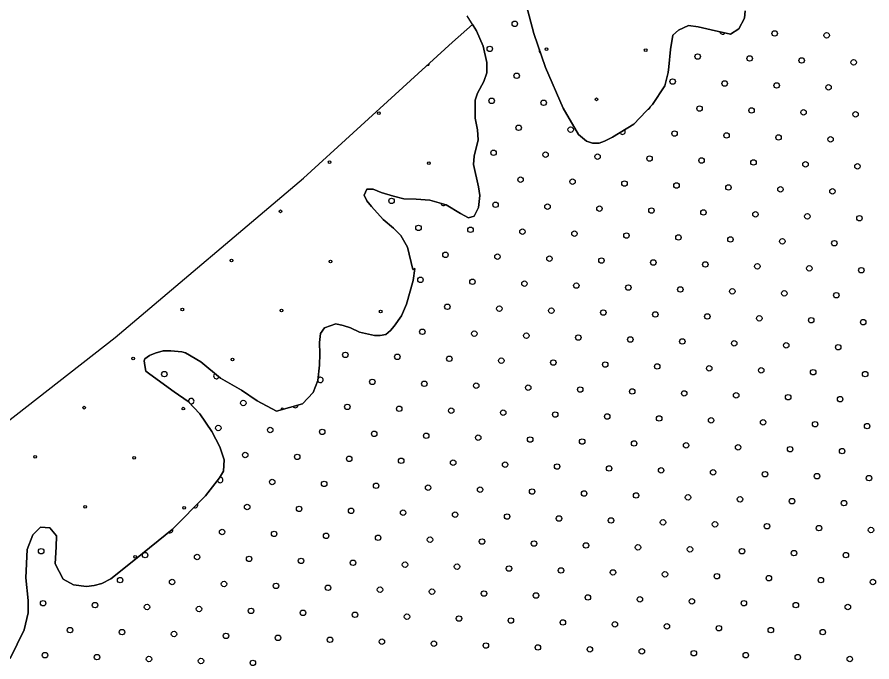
# Model space of a CAD drawing. Extents: x 1788175 to 1969470, y 584502 to 738744.
# Drawn here: x 1795250 to 1798565, y 699515 to 702016 of the extents above; entities that cross this region are included whole.
import ezdxf

# ---------------------------------------------------------------- set-up
doc = ezdxf.new("R2010")
doc.units = 0
for name, color, linetype in [('DESIGN - EROSION CONTROL - Devices', 7, 'Continuous'), ('DESIGN - SCRATCH - User 1', 7, 'Continuous'), ('DESIGN - TRAFFIC CONTROL PERMANENT - Pavement Marking Text', 7, 'Continuous'), ('DESIGN - TRANSPORTATION - Edge of Traveled Way', 7, 'Continuous')]:
    doc.layers.add(name, color=color, linetype=linetype)

msp = doc.modelspace()

# ---------------------------------------------------------------- linework, layer by layer
at = {"layer": 'DESIGN - EROSION CONTROL - Devices'}
for centre in [(1797303.5, 701891.6), (1797688.1, 701887.8), (1797497.7, 701697.4), (1796652.7, 701643.7), (1796462.3, 701453.3), (1796846.9, 701449.5), (1796271.9, 701262.8), (1796081.5, 701072.4), (1796466, 701068.7), (1795891.1, 700882), (1796275.6, 700878.3), (1796660.2, 700874.6), (1795700.7, 700691.6), (1796085.2, 700687.9), (1795510.3, 700501.2), (1795894.8, 700497.5), (1795319.9, 700310.8), (1795704.4, 700307.1), (1795514, 700116.6), (1795898.6, 700112.9), (1795708.1, 699922.5)]:
    msp.add_circle(centre, 5.28, dxfattribs=at)
for centre, start, end in [((1796843.1, 701834.1), 241.362, 23.432), ((1796279.4, 700493.7), 19.0662, 192.4368)]:
    msp.add_arc(centre, 5.28, start, end, dxfattribs=at)
at = {"layer": 'DESIGN - SCRATCH - User 1'}
for points in [[(1798073.7, 702040.7), (1798071.7, 702012.7), (1798049.7, 701970.6), (1798017.7, 701950.5), (1797941.8, 701966.4), (1797891.8, 701978.4), (1797853.8, 701984.3), (1797815.8, 701966.2), (1797793.8, 701946.2), (1797783.9, 701890.1), (1797777.9, 701824), (1797775.9, 701801.9), (1797761.9, 701749.8), (1797713.9, 701677.7), (1797642, 701601.4), (1797560, 701551.2), (1797528, 701535.2), (1797508, 701527.1), (1797482.1, 701527.1), (1797458.1, 701535.1), (1797428.1, 701561), (1797368.1, 701663.1), (1797300.1, 701821.2), (1797254.1, 701953.3), (1797224.1, 702065.5)], [(1797224.1, 702065.5), (1797254.1, 701953.3), (1797300.1, 701821.2), (1797368.1, 701663.1), (1797428.1, 701561), (1797458.1, 701535.1), (1797482.1, 701527.1), (1797508, 701527.1), (1797528, 701535.2), (1797560, 701551.2), (1797642, 701601.4), (1797713.9, 701677.7), (1797761.9, 701749.8), (1797775.9, 701801.9), (1797777.9, 701824), (1797783.9, 701890.1), (1797793.8, 701946.2), (1797815.8, 701966.2), (1797853.8, 701984.3), (1797891.8, 701978.4), (1797941.8, 701966.4), (1798017.7, 701950.5), (1798049.7, 701970.6), (1798071.7, 702012.7), (1798073.7, 702040.7)], [(1796710.5, 701197.4), (1796670.5, 701231.4), (1796624.5, 701281.4), (1796606.6, 701303.4), (1796596.6, 701325.4), (1796606.6, 701349.5), (1796630.5, 701349.5), (1796662.5, 701335.5), (1796710.5, 701321.6), (1796750.5, 701311.6), (1796798.4, 701309.7), (1796850.4, 701305.8), (1796914.4, 701287.9), (1796970.4, 701253.9), (1797000.3, 701237.9), (1797022.3, 701244), (1797040.3, 701278), (1797044.3, 701324.1), (1797040.3, 701358.2), (1797020.3, 701444.3), (1797022.3, 701476.3), (1797038.3, 701540.4), (1797036.3, 701578.5), (1797026.3, 701624.5), (1797026.3, 701694.6), (1797036.3, 701720.7), (1797060.3, 701766.8), (1797072.3, 701800.8), (1797072.2, 701840.9), (1797058.2, 701903), (1797032.3, 701963), (1796996.3, 702021.1)], [(1795109.2, 700367.5), (1795629.9, 700773.9), (1796360.5, 701391.1), (1796938.3, 701918.6), (1797016.7, 701988.1)], [(1797016.7, 701988.1), (1797032.3, 701963), (1797058.2, 701903), (1797072.2, 701840.9), (1797072.3, 701800.8), (1797060.3, 701766.8), (1797036.3, 701720.7), (1797026.3, 701694.6), (1797026.3, 701624.5), (1797036.3, 701578.5), (1797038.3, 701540.4), (1797022.3, 701476.3), (1797020.3, 701444.3), (1797040.3, 701358.2), (1797044.3, 701324.1), (1797040.3, 701278), (1797022.3, 701244), (1797000.3, 701237.9), (1796970.4, 701253.9), (1796914.4, 701287.9), (1796850.4, 701305.8), (1796798.4, 701309.7), (1796750.5, 701311.6), (1796710.5, 701321.6), (1796662.5, 701335.5), (1796630.5, 701349.5), (1796606.6, 701349.5), (1796596.6, 701325.4), (1796606.6, 701303.4), (1796624.5, 701281.4), (1796670.5, 701231.4), (1796710.5, 701197.4)], [(1796710.5, 701197.4), (1796738.5, 701169.4), (1796764.5, 701123.4), (1796784.5, 701037.3), (1796792.5, 701041.3), (1796786.5, 700995.2), (1796760.5, 700903.1), (1796740.5, 700857), (1796712.5, 700816.9), (1796698.6, 700800.8), (1796680.6, 700784.8), (1796658.6, 700780.7), (1796636.6, 700780.7), (1796578.6, 700794.6), (1796542.6, 700810.6), (1796514.7, 700820.6), (1796486.7, 700826.5), (1796442.7, 700810.5), (1796426.7, 700788.4), (1796422.7, 700754.3), (1796424.7, 700710.3), (1796422.7, 700666.2), (1796416.7, 700606.1), (1796398.7, 700560), (1796356.8, 700515.9), (1796256.8, 700487.7), (1796180.9, 700527.6), (1796120.9, 700569.6), (1796038.9, 700615.5), (1795963, 700679.5), (1795903, 700713.5), (1795889, 700717.5), (1795847, 700721.4), (1795817, 700721.4), (1795785.1, 700713.3), (1795763.1, 700703.3), (1795745.1, 700691.2), (1795743.1, 700683.2), (1795745.1, 700665.2), (1795749.1, 700643.1), (1795765.1, 700631.1), (1795859, 700563.2), (1795913, 700525.2), (1795959, 700477.2), (1796005, 700409.2), (1796037, 700349.2), (1796053, 700299.1), (1796051, 700255), (1796035, 700229), (1795981, 700158.8), (1795851.1, 700028.4), (1795709.2, 699914), (1795613.2, 699837.8), (1795579.3, 699819.7), (1795549.3, 699811.6), (1795519.3, 699807.6), (1795469.3, 699813.5), (1795429.3, 699835.5), (1795397.4, 699895.5), (1795401.3, 699961.6), (1795403.3, 700003.7), (1795377.4, 700035.7), (1795341.4, 700037.6), (1795311.4, 700007.5), (1795289.4, 699951.4), (1795283.4, 699841.3), (1795293.4, 699753.1), (1795293.4, 699705.1), (1795277.4, 699639), (1795223.5, 699528.7)], [(1795223.5, 699528.7), (1795277.4, 699639), (1795293.4, 699705.1), (1795293.4, 699753.1), (1795283.4, 699841.3), (1795289.4, 699951.4), (1795311.4, 700007.5), (1795341.4, 700037.6), (1795377.4, 700035.7), (1795403.3, 700003.7), (1795401.3, 699961.6), (1795397.4, 699895.5), (1795429.3, 699835.5), (1795469.3, 699813.5), (1795519.3, 699807.6), (1795549.3, 699811.6), (1795579.3, 699819.7), (1795613.2, 699837.8), (1795709.2, 699914), (1795851.1, 700028.4), (1795981, 700158.8), (1796035, 700229), (1796051, 700255), (1796053, 700299.1), (1796037, 700349.2), (1796005, 700409.2), (1795959, 700477.2), (1795913, 700525.2), (1795859, 700563.2), (1795765.1, 700631.1), (1795749.1, 700643.1), (1795745.1, 700665.2), (1795743.1, 700683.2), (1795745.1, 700691.2), (1795763.1, 700703.3), (1795785.1, 700713.3), (1795817, 700721.4), (1795847, 700721.4), (1795889, 700717.5), (1795903, 700713.5), (1795963, 700679.5), (1796038.9, 700615.5), (1796120.9, 700569.6), (1796180.9, 700527.6), (1796256.8, 700487.7), (1796356.8, 700515.9), (1796398.7, 700560), (1796416.7, 700606.1), (1796422.7, 700666.2), (1796424.7, 700710.3), (1796422.7, 700754.3), (1796426.7, 700788.4), (1796442.7, 700810.5), (1796486.7, 700826.5), (1796514.7, 700820.6), (1796542.6, 700810.6), (1796578.6, 700794.6), (1796636.6, 700780.7), (1796658.6, 700780.7), (1796680.6, 700784.8), (1796698.6, 700800.8), (1796712.5, 700816.9), (1796740.5, 700857), (1796760.5, 700903.1), (1796786.5, 700995.2), (1796792.5, 701041.3), (1796784.5, 701037.3), (1796764.5, 701123.4), (1796738.5, 701169.4), (1796710.5, 701197.4)]]:
    msp.add_lwpolyline(points, dxfattribs=at)
at = {"layer": 'DESIGN - TRAFFIC CONTROL PERMANENT - Pavement Marking Text'}
for centre in [(1797180.4, 701990.3), (1798188.4, 701953), (1798390, 701945.5), (1797083.3, 701893.2), (1797889.7, 701863.4), (1798091.3, 701855.9), (1798292.9, 701848.4), (1798494.6, 701841), (1797187.8, 701788.7), (1797792.7, 701766.3), (1797994.3, 701758.8), (1798195.9, 701751.3), (1798397.5, 701743.9), (1797090.8, 701691.6), (1797292.4, 701684.1), (1797897.2, 701661.7), (1798098.8, 701654.3), (1798300.4, 701646.8), (1798502, 701639.3), (1797195.3, 701587.1), (1797396.9, 701579.6), (1797800.1, 701564.7), (1798001.7, 701557.2), (1798203.3, 701549.7), (1798405, 701542.3), (1797098.2, 701490), (1797299.8, 701482.5), (1797501.4, 701475.1), (1797703, 701467.6), (1797904.7, 701460.1), (1798106.3, 701452.7), (1798307.9, 701445.2), (1798509.5, 701437.7), (1797202.8, 701385.5), (1797404.4, 701378), (1797606, 701370.5), (1797807.6, 701363.1), (1798009.2, 701355.6), (1798210.8, 701348.1), (1798412.4, 701340.7), (1796702.5, 701303.3), (1797105.7, 701288.4), (1797307.3, 701280.9), (1797508.9, 701273.5), (1797710.5, 701266), (1797912.1, 701258.5), (1798113.7, 701251.1), (1798315.3, 701243.6), (1798517, 701236.1), (1796807, 701198.8), (1797008.6, 701191.3), (1797210.2, 701183.9), (1797411.8, 701176.4), (1797613.4, 701168.9), (1797815.1, 701161.5), (1798016.7, 701154), (1798218.3, 701146.5), (1798419.9, 701139.1), (1796911.5, 701094.2), (1797113.2, 701086.8), (1797314.8, 701079.3), (1797516.4, 701071.8), (1797718, 701064.4), (1797919.6, 701056.9), (1798121.2, 701049.4), (1798322.8, 701042), (1798524.4, 701034.5), (1796814.5, 700997.2), (1797016.1, 700989.7), (1797217.7, 700982.2), (1797419.3, 700974.8), (1797620.9, 700967.3), (1797822.5, 700959.8), (1798024.1, 700952.4), (1798225.7, 700944.9), (1798427.4, 700937.4), (1796919, 700892.6), (1797120.6, 700885.2), (1797322.2, 700877.7), (1797523.8, 700870.2), (1797725.4, 700862.8), (1797927.1, 700855.3), (1798128.7, 700847.8), (1798330.3, 700840.4), (1798531.9, 700832.9), (1796821.9, 700795.6), (1797023.5, 700788.1), (1797225.2, 700780.6), (1797426.8, 700773.2), (1797628.4, 700765.7), (1797830, 700758.2), (1798031.6, 700750.8), (1798233.2, 700743.3), (1798434.8, 700735.8), (1796523.3, 700706), (1796724.9, 700698.5), (1796926.5, 700691), (1797128.1, 700683.6), (1797329.7, 700676.1), (1797531.3, 700668.6), (1797732.9, 700661.2), (1795821.4, 700631.3), (1797934.5, 700653.7), (1798136.1, 700646.2), (1798337.7, 700638.8), (1798539.4, 700631.3), (1796627.8, 700601.4), (1796829.4, 700594), (1797031, 700586.5), (1797232.6, 700579), (1797434.2, 700571.6), (1797635.8, 700564.1), (1797837.5, 700556.6), (1798039.1, 700549.2), (1798240.7, 700541.7), (1798442.3, 700534.2), (1796127.5, 700519.3), (1796530.7, 700504.4), (1796732.3, 700496.9), (1796933.9, 700489.4), (1797135.6, 700482), (1797337.2, 700474.5), (1797538.8, 700467), (1797740.4, 700459.6), (1797942, 700452.1), (1798143.6, 700444.6), (1798345.2, 700437.1), (1798546.8, 700429.7), (1796030.4, 700422.2), (1796232, 700414.7), (1796433.7, 700407.3), (1796635.3, 700399.8), (1796836.9, 700392.3), (1797038.5, 700384.9), (1797240.1, 700377.4), (1797441.7, 700369.9), (1797643.3, 700362.5), (1797844.9, 700355), (1798046.5, 700347.5), (1798248.1, 700340.1), (1798449.8, 700332.6), (1796135, 700317.7), (1796336.6, 700310.2), (1796538.2, 700302.7), (1796739.8, 700295.3), (1796941.4, 700287.8), (1797143, 700280.3), (1797344.6, 700272.9), (1797546.2, 700265.4), (1797747.9, 700257.9), (1797949.5, 700250.5), (1798151.1, 700243), (1798352.7, 700235.5), (1796239.5, 700213.1), (1796441.1, 700205.7), (1796642.7, 700198.2), (1798554.3, 700228.1), (1796844.3, 700190.7), (1797045.9, 700183.3), (1797247.6, 700175.8), (1797449.2, 700168.3), (1797650.8, 700160.9), (1797852.4, 700153.4), (1798054, 700145.9), (1798255.6, 700138.5), (1798457.2, 700131), (1796142.4, 700116.1), (1796344, 700108.6), (1796545.7, 700101.1), (1796747.3, 700093.7), (1796948.9, 700086.2), (1797150.5, 700078.7), (1797352.1, 700071.3), (1797553.7, 700063.8), (1797755.3, 700056.3), (1797956.9, 700048.9), (1798158.5, 700041.4), (1798360.1, 700033.9), (1796045.4, 700019), (1796247, 700011.5), (1796448.6, 700004.1), (1796650.2, 699996.6), (1798561.8, 700026.5), (1796851.8, 699989.1), (1797053.4, 699981.7), (1797255, 699974.2), (1797456.6, 699966.7), (1795343.5, 699944.3), (1797658.2, 699959.3), (1797859.9, 699951.8), (1798061.5, 699944.3), (1798263.1, 699936.9), (1795746.7, 699929.4), (1795948.3, 699921.9), (1796149.9, 699914.5), (1796351.5, 699907), (1796553.1, 699899.5), (1798464.7, 699929.4), (1796754.7, 699892.1), (1796956.3, 699884.6), (1797158, 699877.1), (1797359.6, 699869.7), (1795649.6, 699832.3), (1797561.2, 699862.2), (1797762.8, 699854.7), (1797964.4, 699847.3), (1798166, 699839.8), (1798367.6, 699832.3), (1795851.2, 699824.9), (1796052.8, 699817.4), (1796254.4, 699809.9), (1796456.1, 699802.5), (1798569.2, 699824.9), (1796657.7, 699795), (1796859.3, 699787.5), (1797060.9, 699780), (1797262.5, 699772.6), (1797464.1, 699765.1), (1795350.9, 699742.7), (1795552.5, 699735.2), (1797665.7, 699757.6), (1797867.3, 699750.2), (1798068.9, 699742.7), (1798270.5, 699735.2), (1795754.1, 699727.8), (1795955.8, 699720.3), (1796157.4, 699712.8), (1796359, 699705.4), (1798472.2, 699727.8), (1796560.6, 699697.9), (1796762.2, 699690.4), (1796963.8, 699683), (1797165.4, 699675.5), (1797367, 699668), (1795455.5, 699638.2), (1797568.6, 699660.6), (1797770.3, 699653.1), (1797971.9, 699645.6), (1798173.5, 699638.2), (1795657.1, 699630.7), (1795858.7, 699623.2), (1796060.3, 699615.8), (1796261.9, 699608.3), (1796463.5, 699600.8), (1798375.1, 699630.7), (1796665.1, 699593.4), (1796866.7, 699585.9), (1797068.3, 699578.4), (1797270, 699571), (1795358.4, 699541.1), (1795560, 699533.6), (1797471.6, 699563.5), (1797673.2, 699556), (1797874.8, 699548.6), (1798076.4, 699541.1), (1798278, 699533.6), (1795761.6, 699526.2), (1795963.2, 699518.7), (1796164.8, 699511.2), (1798479.6, 699526.2)]:
    msp.add_circle(centre, 10.6, dxfattribs=at)
for centre, start, end in [((1797986.8, 701960.4), 186.7065, 329.636), ((1797284.9, 701885.8), 149.4894, 248.8916), ((1797695.6, 701669.2), 272.1363, 1.1559), ((1797598.5, 701572.1), 198.9545, 44.0261), ((1796904.1, 701295.9), 192.0823, 316.6094), ((1796023, 700623.8), 117.9231, 341.8662), ((1796426.2, 700608.9), 201.1077, 144.1609), ((1795925.9, 700526.8), 234.8766, 212.6545), ((1796329.1, 700511.8), 215.6675, 355.8355), ((1796037.9, 700220.6), 187.7937, 99.0571), ((1795940.8, 700123.5), 244.9159, 25.2969), ((1795843.8, 700026.5), 235.9304, 23.8198)]:
    msp.add_arc(centre, 10.6, start, end, dxfattribs=at)
at = {"layer": 'DESIGN - TRANSPORTATION - Edge of Traveled Way'}
for points in [[(1797224.1, 702065.5), (1797254.1, 701953.3), (1797300.1, 701821.2), (1797368.1, 701663.1), (1797428.1, 701561), (1797458.1, 701535.1), (1797482.1, 701527.1), (1797508, 701527.1), (1797528, 701535.2), (1797560, 701551.2), (1797642, 701601.4), (1797713.9, 701677.7), (1797761.9, 701749.8), (1797775.9, 701801.9), (1797777.9, 701824), (1797783.9, 701890.1), (1797793.8, 701946.2), (1797815.8, 701966.2), (1797853.8, 701984.3), (1797891.8, 701978.4), (1797941.8, 701966.4), (1798017.7, 701950.5), (1798049.7, 701970.6), (1798071.7, 702012.7), (1798073.7, 702040.7)], [(1796710.5, 701197.4), (1796670.5, 701231.4), (1796624.5, 701281.4), (1796606.6, 701303.4), (1796596.6, 701325.4), (1796606.6, 701349.5), (1796630.5, 701349.5), (1796662.5, 701335.5), (1796710.5, 701321.6), (1796750.5, 701311.6), (1796798.4, 701309.7), (1796850.4, 701305.8), (1796914.4, 701287.9), (1796970.4, 701253.9), (1797000.3, 701237.9), (1797022.3, 701244), (1797040.3, 701278), (1797044.3, 701324.1), (1797040.3, 701358.2), (1797020.3, 701444.3), (1797022.3, 701476.3), (1797038.3, 701540.4), (1797036.3, 701578.5), (1797026.3, 701624.5), (1797026.3, 701694.6), (1797036.3, 701720.7), (1797060.3, 701766.8), (1797072.3, 701800.8), (1797072.2, 701840.9), (1797058.2, 701903), (1797032.3, 701963), (1796996.3, 702021.1)], [(1795223.5, 699528.7), (1795277.4, 699639), (1795293.4, 699705.1), (1795293.4, 699753.1), (1795283.4, 699841.3), (1795289.4, 699951.4), (1795311.4, 700007.5), (1795341.4, 700037.6), (1795377.4, 700035.7), (1795403.3, 700003.7), (1795401.3, 699961.6), (1795397.4, 699895.5), (1795429.3, 699835.5), (1795469.3, 699813.5), (1795519.3, 699807.6), (1795549.3, 699811.6), (1795579.3, 699819.7), (1795613.2, 699837.8), (1795709.2, 699914), (1795851.1, 700028.4), (1795981, 700158.8), (1796035, 700229), (1796051, 700255), (1796053, 700299.1), (1796037, 700349.2), (1796005, 700409.2), (1795959, 700477.2), (1795913, 700525.2), (1795859, 700563.2), (1795765.1, 700631.1), (1795749.1, 700643.1), (1795745.1, 700665.2), (1795743.1, 700683.2), (1795745.1, 700691.2), (1795763.1, 700703.3), (1795785.1, 700713.3), (1795817, 700721.4), (1795847, 700721.4), (1795889, 700717.5), (1795903, 700713.5), (1795963, 700679.5), (1796038.9, 700615.5), (1796120.9, 700569.6), (1796180.9, 700527.6), (1796256.8, 700487.7), (1796356.8, 700515.9), (1796398.7, 700560), (1796416.7, 700606.1), (1796422.7, 700666.2), (1796424.7, 700710.3), (1796422.7, 700754.3), (1796426.7, 700788.4), (1796442.7, 700810.5), (1796486.7, 700826.5), (1796514.7, 700820.6), (1796542.6, 700810.6), (1796578.6, 700794.6), (1796636.6, 700780.7), (1796658.6, 700780.7), (1796680.6, 700784.8), (1796698.6, 700800.8), (1796712.5, 700816.9), (1796740.5, 700857), (1796760.5, 700903.1), (1796786.5, 700995.2), (1796792.5, 701041.3), (1796784.5, 701037.3), (1796764.5, 701123.4), (1796738.5, 701169.4), (1796710.5, 701197.4)]]:
    msp.add_lwpolyline(points, dxfattribs=at)

doc.saveas('drawing.dxf')
